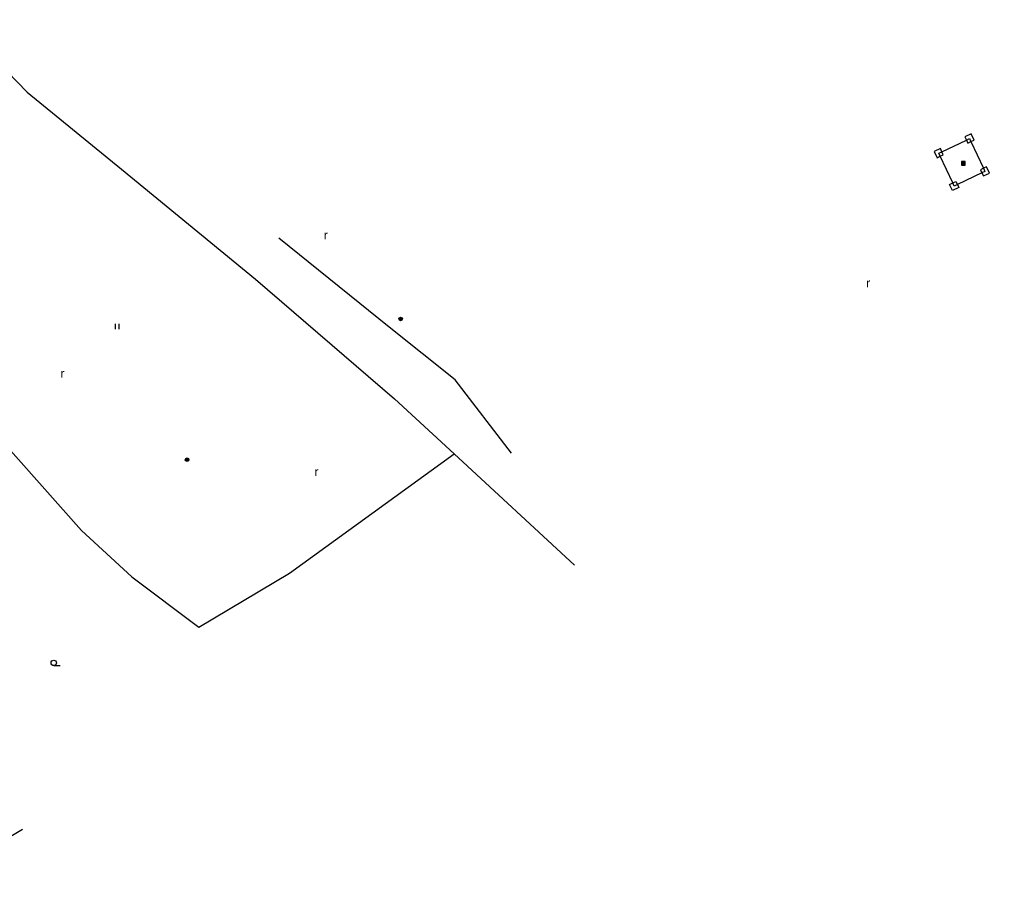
# Model space of a CAD drawing. Extents: x -538441 to -536770, y -1181008 to -1179809.
# Drawn here: x -537395.9 to -537262.7, y -1180444 to -1180326.1 of the extents above; entities that cross this region are included whole.
import ezdxf

# ---------------------------------------------------------------- set-up
doc = ezdxf.new("R2010")
doc.units = 0
for name, color, linetype in [('Vrstva 11', 7, 'Continuous'), ('Vrstva 23', 7, 'Continuous'), ('Vrstva 25', 7, 'Continuous'), ('Vrstva 36', 7, 'Continuous')]:
    doc.layers.add(name, color=color, linetype=linetype)

msp = doc.modelspace()

# ---------------------------------------------------------------- linework, layer by layer
at = {"layer": 'Vrstva 11'}
for points in [[(-537267.524, -1180348.996), (-537267.727, -1180348.567), (-537269.455, -1180344.914), (-537269.658, -1180344.485), (-537269.229, -1180344.281), (-537265.864, -1180342.678), (-537265.436, -1180342.474)], [(-537265.436, -1180342.474), (-537265.233, -1180342.903), (-537263.505, -1180346.556), (-537263.302, -1180346.985), (-537263.731, -1180347.189), (-537267.096, -1180348.792), (-537267.524, -1180348.996)], [(-537265.21, -1180341.84), (-537266.068, -1180342.249), (-537265.864, -1180342.678), (-537265.661, -1180343.107), (-537265.233, -1180342.903), (-537264.804, -1180342.699), (-537265.21, -1180341.84)], [(-537269.432, -1180343.851), (-537270.29, -1180344.26), (-537269.884, -1180345.119), (-537269.455, -1180344.914), (-537269.026, -1180344.71), (-537269.229, -1180344.281), (-537269.432, -1180343.851)], [(-537263.934, -1180346.76), (-537263.731, -1180347.189), (-537263.528, -1180347.619), (-537262.67, -1180347.21), (-537263.076, -1180346.351), (-537263.505, -1180346.556), (-537263.934, -1180346.76)], [(-537268.156, -1180348.771), (-537267.727, -1180348.567), (-537267.299, -1180348.363), (-537267.096, -1180348.792), (-537266.892, -1180349.221), (-537267.75, -1180349.63), (-537268.156, -1180348.771)]]:
    msp.add_lwpolyline(points, dxfattribs=at)
at = {"layer": 'Vrstva 23'}
for p, q in [((-537404.51, -1180326.11), (-537394.84, -1180336.09)), ((-537394.84, -1180336.09), (-537381.88, -1180346.7)), ((-537381.88, -1180346.7), (-537363.45, -1180361.81)), ((-537345.13, -1180368.37), (-537360.25, -1180356.17)), ((-537363.45, -1180361.81), (-537344.37, -1180378.23)), ((-537336.06, -1180375.63), (-537345.13, -1180368.37)), ((-537405.61, -1180375.76), (-537387.38, -1180396.33)), ((-537328.3, -1180385.71), (-537336.06, -1180375.63)), ((-537358.79, -1180402.17), (-537336.19, -1180385.793)), ((-537387.38, -1180396.33), (-537380.44, -1180402.69)), ((-537371.27, -1180409.58), (-537358.79, -1180402.17)), ((-537380.44, -1180402.69), (-537371.27, -1180409.58)), ((-537406.69, -1180443.99), (-537395.469, -1180437.356))]:
    msp.add_line(p, q, dxfattribs=at)
msp.add_lwpolyline([(-537344.37, -1180378.23), (-537336.19, -1180385.793), (-537319.65, -1180401.086)], dxfattribs=at)
at = {"layer": 'Vrstva 25'}
for points in [[(-537266.53, -1180346.14), (-537266.03, -1180346.14), (-537266.03, -1180345.64), (-537266.53, -1180345.64)], [(-537266.48, -1180346.09), (-537266.08, -1180346.09), (-537266.08, -1180345.69), (-537266.48, -1180345.69)], [(-537266.43, -1180346.04), (-537266.13, -1180346.04), (-537266.13, -1180345.74), (-537266.43, -1180345.74)], [(-537266.38, -1180345.99), (-537266.18, -1180345.99), (-537266.18, -1180345.79), (-537266.38, -1180345.79)], [(-537266.33, -1180345.94), (-537266.23, -1180345.94), (-537266.23, -1180345.84), (-537266.33, -1180345.84)]]:
    msp.add_lwpolyline(points, close=True, dxfattribs=at)
for centre, radius in [((-537343.54, -1180367.26), 0.25), ((-537343.54, -1180367.26), 0.2), ((-537343.54, -1180367.26), 0.15), ((-537343.54, -1180367.26), 0.1), ((-537343.54, -1180367.26), 0.05), ((-537372.86, -1180386.59), 0.25), ((-537372.86, -1180386.59), 0.2), ((-537372.86, -1180386.59), 0.15), ((-537372.86, -1180386.59), 0.1), ((-537372.86, -1180386.59), 0.05)]:
    msp.add_circle(centre, radius, dxfattribs=at)
at = {"layer": 'Vrstva 36'}
for p, q in [((-537382.684, -1180368.677), (-537382.684, -1180367.927)), ((-537382.184, -1180368.677), (-537382.184, -1180367.927)), ((-537391.166, -1180414.873), (-537390.291, -1180414.873))]:
    msp.add_line(p, q, dxfattribs=at)
msp.add_circle((-537391.166, -1180414.498), 0.375, dxfattribs=at)

# ---------------------------------------------------------------- texts
for p in [(-537354.08, -1180356.32), (-537279.609, -1180362.904), (-537390.248, -1180375.341), (-537355.37, -1180388.827)]:
    msp.add_text('r', height=1.2, dxfattribs=at).set_placement(p)

doc.saveas('drawing.dxf')
